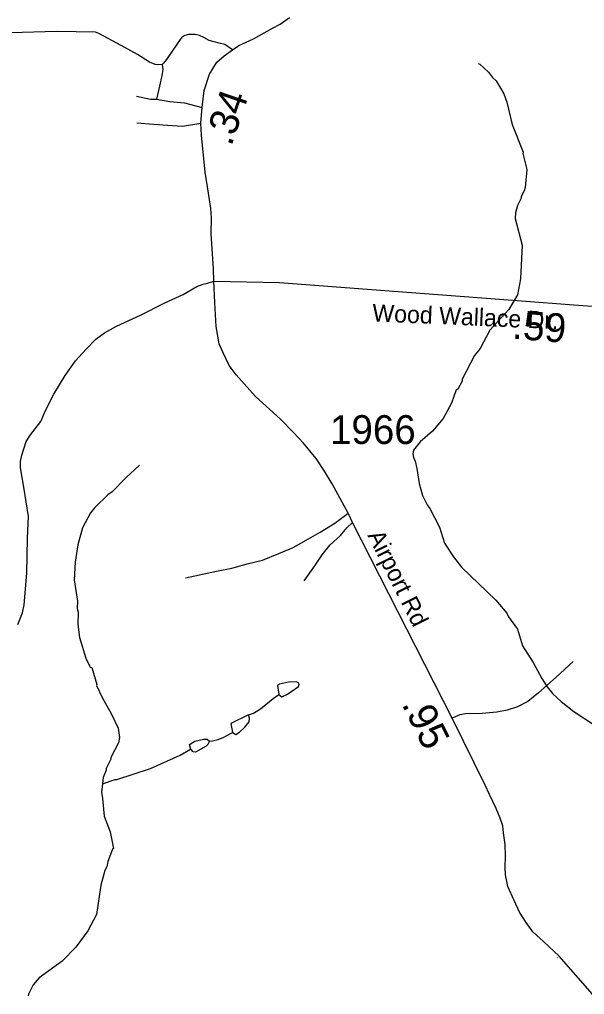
# Model space of a CAD drawing. Extents: x 1248224 to 1454986, y 825081 to 985870.
# Drawn here: x 1376102 to 1378554, y 903739 to 907972 of the extents above; entities that cross this region are included whole.
import ezdxf

# ---------------------------------------------------------------- set-up
doc = ezdxf.new("R2010")
doc.units = 0
for name, color, linetype in [('Exist Hydrographic Misc Water Feature', 7, 'Continuous'), ('Exist Road Non-System Type 51', 7, 'Continuous'), ('Exist Road Secondary Mileage Hundredths English Label', 7, 'Continuous'), ('Exist Road Secondary Type 51 Attributed', 7, 'Continuous'), ('Exist Road Secondary Type 51 Label', 7, 'Continuous'), ('Exist Road Secondary Type 51 Number Label', 7, 'Continuous')]:
    doc.layers.add(name, color=color, linetype=linetype)

msp = doc.modelspace()

# ---------------------------------------------------------------- linework, layer by layer
at = {"layer": 'Exist Hydrographic Misc Water Feature'}
for points in [[(1378092, 907781.5), (1378099.9, 907777.3), (1378137.1, 907742.5), (1378154.7, 907720.1), (1378170.4, 907705.7), (1378203.2, 907649.1), (1378216.3, 907612.8), (1378240.3, 907516.3), (1378287.7, 907395.4), (1378285.5, 907390.6), (1378303.6, 907320.2), (1378296.4, 907243.2), (1378292, 907227.3), (1378279.4, 907203.6), (1378279.2, 907195.6), (1378262.6, 907164.1), (1378253.9, 907132.3), (1378253.4, 907108.3), (1378282.8, 906991.7), (1378276.2, 906846.6), (1378262.2, 906776.3), (1378224.8, 906713.1), (1378142.9, 906623), (1378101.2, 906544), (1378076.4, 906512.5), (1378022.2, 906409.8), (1378022, 906401.8), (1378003.2, 906366.3), (1377997.2, 906364.4), (1377976, 906306.9), (1377940.2, 906239.7), (1377893.3, 906184.8), (1377840.2, 906138), (1377811.5, 906102.6), (1377809.2, 906086.7), (1377810.8, 906070.7), (1377818.5, 906054.5), (1377825.8, 906022.4), (1377836.3, 905958.1), (1377851.2, 905905.9), (1377870.4, 905865.5), (1377882, 905849.3), (1377924.3, 905768.4), (1377946.2, 905699), (1377985.4, 905639.1), (1378020.5, 905594.4), (1378169.3, 905451.2), (1378216.2, 905394.1), (1378223.8, 905378), (1378262.6, 905325.1), (1378285.1, 905252.8), (1378331.5, 905179.8), (1378368, 905111), (1378391.2, 905074.5), (1378414.6, 905046), (1378451.9, 905011.2), (1378507, 904968.1), (1378684.4, 904852.2)], [(1376621.9, 906036.9), (1376562.8, 905982.2), (1376503.4, 905921.6), (1376485.1, 905908), (1376427.9, 905853.3), (1376409.4, 905829.7), (1376375.1, 905765.6), (1376354.4, 905691.1), (1376343.9, 905616.2), (1376339.1, 905539.4), (1376353.1, 905447.2), (1376352.4, 905415.3), (1376356.1, 905399.2), (1376354.9, 905345.2), (1376361.7, 905289.1), (1376389.7, 905198.5), (1376405, 905166.2), (1376408.9, 905160.2), (1376414.8, 905158), (1376437.3, 905085.5), (1376436.3, 905081.2), (1376460, 905029.1), (1376500.1, 904958.6), (1376529.1, 904895.7), (1376536.3, 904855.5), (1376531.8, 904831.6), (1376498.4, 904768.4), (1376498.2, 904760.4), (1376477.3, 904720.9), (1376477.1, 904713), (1376464.4, 904681.2), (1376462.1, 904654.1)], [(1377227.4, 905041.3), (1377240.1, 905031.9), (1377264.4, 905043.3), (1377313.1, 905076.2), (1377315.3, 905084.2), (1377313.4, 905090.3), (1377303.6, 905096.4), (1377269.6, 905095.2), (1377229.4, 905086.1), (1377221.2, 905080.3), (1377227.4, 905041.3)], [(1377094.8, 904952.5), (1377116.6, 904960.7), (1377147, 904979.9), (1377202, 905024.7), (1377227.4, 905041.3)], [(1377094.8, 904952.5), (1377018.7, 904915.3), (1377026.4, 904876.5)], [(1377026.4, 904876.5), (1377040.6, 904868.4), (1377056.8, 904878), (1377079.3, 904899.6), (1377097.8, 904923.1), (1377100.2, 904939), (1377094.8, 904952.5)], [(1376926.6, 904839.4), (1376939.9, 904840.6), (1376964.1, 904846.1), (1376988.3, 904855.6), (1377026.4, 904876.5)], [(1376844.1, 904804.4), (1376843.3, 904808.8), (1376839.7, 904824.8), (1376861.9, 904838.4), (1376900.2, 904847.5), (1376916.2, 904847.2), (1376926.6, 904839.4)], [(1376926.6, 904839.4), (1376919.6, 904825.1), (1376911.4, 904817.2), (1376864.9, 904791.5), (1376855, 904792.5), (1376847.2, 904802.7), (1376844.1, 904804.4)], [(1376462.1, 904654.1), (1376516.3, 904672.1), (1376524.3, 904671.9), (1376669.4, 904720.7), (1376798.6, 904777.8), (1376844.1, 904804.4)], [(1376462.1, 904654.1), (1376457, 904617.4), (1376462.5, 904589.3), (1376468.8, 904513.2), (1376495.3, 904444.7), (1376509.7, 904372.4), (1376504.6, 904369.6), (1376484.5, 904317)], [(1376484.5, 904317), (1376480, 904293.1), (1376471.7, 904277.3), (1376454.3, 904213.8), (1376435.5, 904086.2), (1376398, 904015.1), (1376346.4, 903944.2), (1376287.2, 903883.6), (1376187.6, 903811.9), (1376160.9, 903780.5), (1376140, 903740.9), (1376139.8, 903732.9)]]:
    msp.add_lwpolyline(points, dxfattribs=at)
at = {"layer": 'Exist Road Non-System Type 51'}
msp.add_line((1378435.7, 903899.9), (1378436.6, 903899.9), dxfattribs=at)
for points in [[(1376720.4, 907776.9), (1376706.8, 907775.5), (1376690.4, 907776.9), (1376665.4, 907787.2), (1376614, 907819.8), (1376542.6, 907859.3), (1376446.6, 907911.6), (1376431.6, 907916.4), (1376264.2, 907919.5), (1376062.6, 907914.3)], [(1377026.1, 907839.6), (1376993.4, 907863.1), (1376974.1, 907867.9), (1376940.6, 907876.9), (1376924.9, 907880.4), (1376902, 907893.6), (1376882.8, 907902.6), (1376864.2, 907907.4), (1376850.6, 907906.7), (1376834.9, 907906), (1376818.5, 907902.6), (1376805.7, 907895), (1376785.7, 907866.6), (1376738.9, 907798.3), (1376726.8, 907782.4), (1376720.4, 907776.9)], [(1376720.4, 907776.9), (1376724.3, 907755), (1376720, 907728.7), (1376709.3, 907682.3), (1376696.4, 907625.5)], [(1376609.4, 907638.9), (1376670.4, 907626.2), (1376696.4, 907625.5)], [(1376696.4, 907625.5), (1376754.5, 907615.7), (1376817.6, 907609.4), (1376894.8, 907589.8)], [(1376611.5, 907523.1), (1376685.1, 907516.8), (1376744, 907512.6), (1376809.2, 907508.3), (1376888.8, 907522)], [(1376811.7, 906777.3), (1376871.7, 906812), (1376898.8, 906823.1), (1376917.4, 906827.2), (1376944.5, 906835.5)], [(1376094.3, 905345.6), (1376114.3, 905395.5), (1376122.2, 905430.8), (1376133.6, 905568), (1376136.4, 905720.3), (1376140, 905813.9), (1376120, 905941.3), (1376105.7, 906025.8), (1376105.7, 906053.5), (1376111.5, 906079.8), (1376130.7, 906140.1), (1376149.3, 906169.2), (1376193.5, 906226), (1376215, 906274.5), (1376250.7, 906345.1), (1376299.2, 906426.9), (1376344.2, 906489.9), (1376391.3, 906541.1), (1376432.7, 906584.1), (1376469.8, 906611.8), (1376522.6, 906640.9), (1376626.8, 906688), (1376731.8, 906741.3), (1376811.7, 906777.3)], [(1376822.3, 905548), (1376957.2, 905577.2), (1377023.5, 905589.8), (1377089.9, 905608.5), (1377156.3, 905625.2), (1377226.9, 905653.6), (1377289.5, 905680.3), (1377356.3, 905717), (1377406.9, 905746), (1377469.7, 905784.8), (1377528.1, 905829.2)], [(1377336.4, 905535.3), (1377383.9, 905600.4), (1377414.9, 905647.8), (1377449.8, 905691.1), (1377494.7, 905732), (1377522.6, 905764.4), (1377547.2, 905788.2)], [(1378504.2, 905184.9), (1378430, 905117), (1378354.3, 905049.2), (1378307.2, 905011.8), (1378262.9, 904988.2), (1378218.7, 904973), (1378173, 904964.7), (1378110.2, 904959.1), (1378037.4, 904957.7), (1378013.1, 904953.6), (1377978.7, 904939.3)]]:
    msp.add_lwpolyline(points, dxfattribs=at)
at = {"layer": 'Exist Road Secondary Type 51 Attributed'}
for points in [[(1376944.5, 906835.5), (1376944.1, 906889.1), (1376933.2, 907041.2), (1376934.4, 907111.5), (1376931.9, 907150.7), (1376922.4, 907217.9), (1376907, 907309.2), (1376891.4, 907469), (1376888.8, 907522), (1376894.8, 907589.8), (1376902.4, 907663.9), (1376926.7, 907734.6), (1376958.1, 907785.9), (1376989.5, 907813.6), (1377026.1, 907839.6), (1377053.7, 907859.3), (1377116.5, 907888.4), (1377200.2, 907933.7), (1377233.1, 907951.9), (1377273.2, 907980.2)], [(1376944.5, 906835.5), (1377230.3, 906829.6), (1377705.9, 906793.9), (1377956, 906774.7), (1378279.7, 906750.2), (1378506.6, 906732.4), (1378685.2, 906720.5), (1378819.4, 906714.5), (1378933.9, 906709.2), (1379000, 906717.8), (1379114.5, 906761.5), (1379304.5, 906860.9), (1379455.8, 906925.8), (1379583.9, 906971), (1379695.7, 907010.7), (1379795.9, 907036.5), (1379999, 907041.8)], [(1378444.1, 903905), (1378375.2, 903968.5), (1378329.6, 904011.8), (1378300.4, 904052.4), (1378271.3, 904097), (1378248.3, 904147.5), (1378221.5, 904208.1), (1378210.5, 904258.3), (1378209.1, 904288.4), (1378210.3, 904340.4), (1378209.4, 904390.4), (1378202.4, 904440.6), (1378199, 904470.7), (1378187.6, 904505), (1378170.5, 904547.3), (1378141.7, 904607.9), (1378122.7, 904648.3), (1377978.7, 904939.3), (1377547.2, 905788.2), (1377528.1, 905829.2), (1377485.2, 905907.9), (1377457.9, 905955.5), (1377425.2, 906011.1), (1377388.4, 906066.6), (1377333.9, 906132.7), (1377290.3, 906179), (1377233.7, 906236.5), (1377126, 906335.7), (1377065.5, 906403.1), (1377042.1, 906429.6), (1377012.2, 906469.9), (1376998.5, 906496.7), (1376985.1, 906525.1), (1376968.7, 906564.3), (1376954.9, 906638.9), (1376949.5, 906743.6), (1376944.5, 906835.5)], [(1379098.8, 902402.4), (1379090.6, 902428.8), (1379071.6, 902469.8), (1379061.9, 902506.5), (1379055.2, 902532), (1379036.6, 902598.9), (1379016.4, 902684.6), (1378992.9, 902803.1), (1378953.6, 902938.2), (1378893.7, 903131.5), (1378869.2, 903206.1), (1378835, 903296.8), (1378787.2, 903401.8), (1378744.8, 903480.7), (1378698.6, 903573.7), (1378669.7, 903628.5), (1378629.1, 903687.4), (1378584.2, 903744.3), (1378578.4, 903752.4), (1378444.1, 903905)]]:
    msp.add_lwpolyline(points, dxfattribs=at)

# ---------------------------------------------------------------- texts
at = {"layer": 'Exist Road Secondary Mileage Hundredths English Label'}
for s, rotation, p in [('.34', 71.0417, (1377020.6, 907418.5)), ('.59', 355.5018, (1378237.4, 906586.4)), ('.95', 296.3412, (1377758.8, 905000.2))]:
    msp.add_text(s, height=125, rotation=rotation, dxfattribs=at).set_placement(p)
at = {"layer": 'Exist Road Secondary Type 51 Label'}
for s, rotation, p in [('Wood Wallace Dr.', 357.5614, (1377631.7, 906661.6)), ('Airport Rd', 296.4916, (1377610.7, 905732.5))]:
    msp.add_text(s, height=75, rotation=rotation, dxfattribs=at).set_placement(p)
at = {"layer": 'Exist Road Secondary Type 51 Number Label'}
msp.add_text('1966', height=125, dxfattribs=at).set_placement((1377449.2, 906129.1))

doc.saveas('drawing.dxf')
